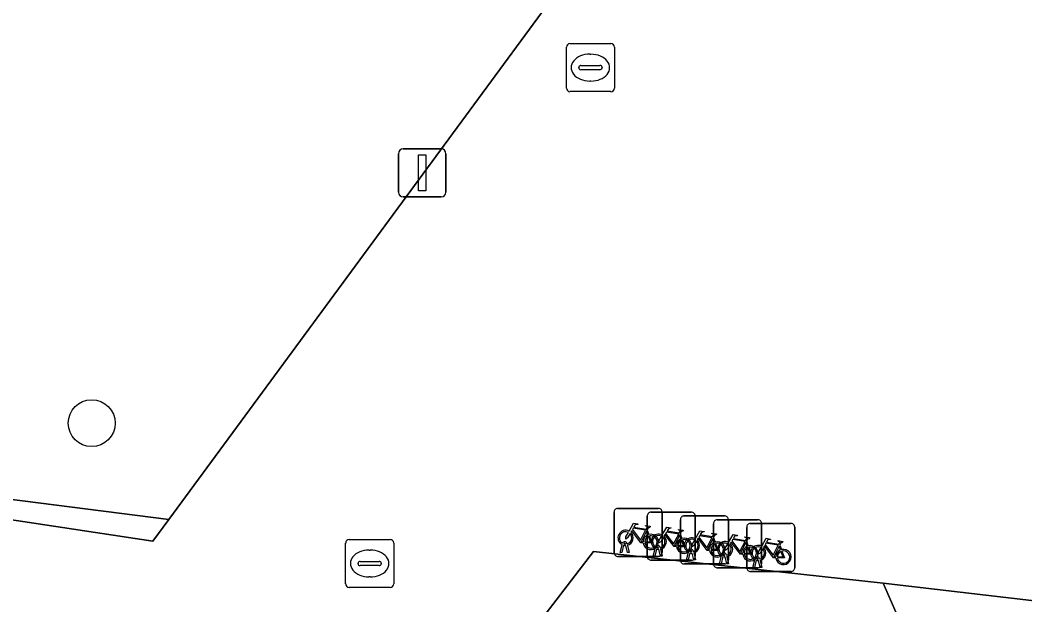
# Model space of a CAD drawing. Extents: x 162026 to 163502, y 387295 to 388169.
# Drawn here: x 162307.77 to 162328.7, y 387482.7 to 387494.88 of the extents above; entities that cross this region are included whole.
import ezdxf

# ---------------------------------------------------------------- set-up
doc = ezdxf.new("R2010")
doc.units = 0
for name, color, linetype in [('IMGEO_Boom', 7, 'Continuous'), ('IMGEO_Erf', 7, 'Continuous'), ('IMGEO_Fietsenrek', 7, 'Continuous'), ('IMGEO_Groenvoorziening', 7, 'Continuous'), ('IMGEO_Haag', 7, 'Continuous'), ('IMGEO_Kolk', 7, 'Continuous'), ('IMGEO_Lichtmast', 7, 'Continuous'), ('IMGEO_Pand', 7, 'Continuous'), ('IMGEO_Rioolput', 7, 'Continuous'), ('IMGEO_Voetpad_open', 7, 'Continuous')]:
    doc.layers.add(name, color=color, linetype=linetype)

msp = doc.modelspace()

# ---------------------------------------------------------------- linework, layer by layer
at = {"layer": 'IMGEO_Boom'}
msp.add_circle((162309.263, 387486.488), 0.489, dxfattribs=at)
at = {"layer": 'IMGEO_Erf'}
msp.add_lwpolyline([(162332.69, 387482.34), (162325.748, 387483.156), (162327.164, 387479.918), (162330.488, 387472.319), (162332.494, 387472.101), (162337.569, 387459.89), (162340.618, 387464.132)], close=True, dxfattribs=at)
at = {"layer": 'IMGEO_Fietsenrek'}
for p, q in [((162320.141, 387483.788), (162320.141, 387484.629)), ((162320.141, 387484.629), (162320.141, 387483.788)), ((162320.216, 387484.713), (162321.057, 387484.713)), ((162321.057, 387484.713), (162320.216, 387484.713)), ((162320.831, 387483.709), (162320.831, 387484.55)), ((162320.831, 387484.55), (162320.831, 387483.709)), ((162320.906, 387484.634), (162321.747, 387484.634)), ((162321.747, 387484.634), (162320.906, 387484.634)), ((162321.141, 387484.638), (162321.141, 387483.797)), ((162321.141, 387483.797), (162321.141, 387484.638)), ((162321.597, 387484.556), (162322.438, 387484.556)), ((162322.438, 387484.556), (162321.597, 387484.556)), ((162321.831, 387484.559), (162321.831, 387483.718)), ((162321.831, 387483.718), (162321.831, 387484.559)), ((162321.522, 387483.631), (162321.522, 387484.472)), ((162321.522, 387484.472), (162321.522, 387483.631)), ((162322.212, 387483.552), (162322.212, 387484.393)), ((162322.212, 387484.393), (162322.212, 387483.552)), ((162322.287, 387484.477), (162323.128, 387484.477)), ((162323.128, 387484.477), (162322.287, 387484.477)), ((162322.522, 387484.481), (162322.522, 387483.64)), ((162322.522, 387483.64), (162322.522, 387484.481)), ((162322.978, 387484.399), (162323.819, 387484.399)), ((162323.819, 387484.399), (162322.978, 387484.399)), ((162323.212, 387484.402), (162323.212, 387483.561)), ((162323.212, 387483.561), (162323.212, 387484.402)), ((162320.828, 387484.262), (162320.864, 387484.167)), ((162321.518, 387484.183), (162321.554, 387484.088)), ((162322.903, 387483.474), (162322.903, 387484.315)), ((162322.903, 387484.315), (162322.903, 387483.474)), ((162323.903, 387484.324), (162323.903, 387483.483)), ((162323.903, 387483.483), (162323.903, 387484.324)), ((162320.268, 387483.797), (162320.307, 387483.957)), ((162320.337, 387483.945), (162320.302, 387483.797)), ((162320.379, 387483.969), (162320.378, 387483.973)), ((162320.42, 387483.797), (162320.386, 387483.939)), ((162320.41, 387483.98), (162320.411, 387483.973)), ((162320.418, 387483.943), (162320.453, 387483.797)), ((162322.209, 387484.105), (162322.245, 387484.01)), ((162322.899, 387484.026), (162322.935, 387483.931)), ((162323.59, 387483.948), (162323.626, 387483.853)), ((162321.066, 387483.713), (162320.225, 387483.713)), ((162320.225, 387483.713), (162321.066, 387483.713)), ((162320.302, 387483.797), (162320.268, 387483.797)), ((162320.453, 387483.797), (162320.42, 387483.797)), ((162320.958, 387483.718), (162320.997, 387483.878)), ((162320.992, 387483.718), (162320.958, 387483.718)), ((162321.027, 387483.866), (162320.992, 387483.718)), ((162321.069, 387483.89), (162321.068, 387483.894)), ((162321.11, 387483.718), (162321.076, 387483.86)), ((162321.1, 387483.901), (162321.101, 387483.894)), ((162321.108, 387483.864), (162321.143, 387483.718)), ((162321.143, 387483.718), (162321.11, 387483.718)), ((162321.649, 387483.64), (162321.688, 387483.8)), ((162321.718, 387483.788), (162321.683, 387483.64)), ((162321.76, 387483.812), (162321.759, 387483.816)), ((162321.801, 387483.64), (162321.767, 387483.782)), ((162321.791, 387483.823), (162321.792, 387483.816)), ((162321.799, 387483.786), (162321.834, 387483.64)), ((162322.339, 387483.561), (162322.378, 387483.721)), ((162322.45, 387483.733), (162322.449, 387483.737)), ((162322.481, 387483.744), (162322.482, 387483.737)), ((162321.756, 387483.634), (162320.915, 387483.634)), ((162320.915, 387483.634), (162321.756, 387483.634)), ((162322.447, 387483.556), (162321.606, 387483.556)), ((162321.606, 387483.556), (162322.447, 387483.556)), ((162321.683, 387483.64), (162321.649, 387483.64)), ((162321.834, 387483.64), (162321.801, 387483.64)), ((162322.373, 387483.561), (162322.339, 387483.561)), ((162322.408, 387483.709), (162322.373, 387483.561)), ((162322.491, 387483.561), (162322.457, 387483.703)), ((162322.489, 387483.707), (162322.524, 387483.561)), ((162322.524, 387483.561), (162322.491, 387483.561)), ((162323.03, 387483.483), (162323.069, 387483.643)), ((162323.099, 387483.631), (162323.064, 387483.483)), ((162323.141, 387483.655), (162323.14, 387483.659)), ((162323.182, 387483.483), (162323.148, 387483.625)), ((162323.172, 387483.666), (162323.173, 387483.659)), ((162323.18, 387483.629), (162323.215, 387483.483)), ((162323.137, 387483.477), (162322.296, 387483.477)), ((162322.296, 387483.477), (162323.137, 387483.477)), ((162323.828, 387483.399), (162322.987, 387483.399)), ((162322.987, 387483.399), (162323.828, 387483.399)), ((162323.064, 387483.483), (162323.03, 387483.483)), ((162323.215, 387483.483), (162323.182, 387483.483))]:
    msp.add_line(p, q, dxfattribs=at)
for points in [[(162320.454, 387484.239), (162320.549, 387484.403), (162320.635, 387484.389), (162320.637, 387484.38), (162320.581, 387484.369), (162320.554, 387484.324), (162320.81, 387484.283)], [(162320.81, 387484.283), (162320.835, 387484.332), (162320.829, 387484.336), (162320.806, 387484.34), (162320.794, 387484.347), (162320.793, 387484.35), (162320.795, 387484.355), (162320.89, 387484.34), (162320.892, 387484.33), (162320.882, 387484.317), (162320.87, 387484.311), (162320.856, 387484.317), (162320.828, 387484.262)], [(162320.475, 387484.187), (162320.423, 387484.097), (162320.383, 387484.072), (162320.384, 387484.119), (162320.439, 387484.213)], [(162320.75, 387483.995), (162320.7, 387483.995), (162320.509, 387484.246), (162320.49, 387484.214)], [(162320.797, 387484.258), (162320.54, 387484.299), (162320.523, 387484.27), (162320.69, 387484.05), (162320.797, 387484.258)], [(162320.845, 387484.16), (162320.815, 387484.237), (162320.706, 387484.019), (162320.749, 387484.019)], [(162320.779, 387484.019), (162320.899, 387484.018), (162320.855, 387484.132)], [(162320.875, 387484.139), (162320.93, 387483.994), (162320.78, 387483.994)], [(162321.165, 387484.108), (162321.113, 387484.018), (162321.073, 387483.993), (162321.074, 387484.04), (162321.129, 387484.134)], [(162321.144, 387484.16), (162321.239, 387484.324), (162321.325, 387484.31), (162321.327, 387484.301), (162321.271, 387484.29), (162321.244, 387484.245), (162321.5, 387484.204)], [(162321.44, 387483.916), (162321.39, 387483.916), (162321.199, 387484.167), (162321.18, 387484.135)], [(162321.487, 387484.179), (162321.23, 387484.22), (162321.213, 387484.191), (162321.38, 387483.971), (162321.487, 387484.179)], [(162321.535, 387484.081), (162321.505, 387484.158), (162321.396, 387483.94), (162321.439, 387483.94)], [(162321.5, 387484.204), (162321.525, 387484.253), (162321.519, 387484.257), (162321.496, 387484.261), (162321.484, 387484.268), (162321.483, 387484.271), (162321.485, 387484.276), (162321.58, 387484.261), (162321.582, 387484.251), (162321.572, 387484.238), (162321.56, 387484.232), (162321.546, 387484.238), (162321.518, 387484.183)], [(162321.835, 387484.082), (162321.93, 387484.246), (162322.016, 387484.232), (162322.018, 387484.223), (162321.962, 387484.212), (162321.935, 387484.167), (162322.191, 387484.126)], [(162322.178, 387484.101), (162321.921, 387484.142), (162321.904, 387484.113), (162322.071, 387483.893), (162322.178, 387484.101)], [(162322.191, 387484.126), (162322.216, 387484.175), (162322.21, 387484.179), (162322.187, 387484.183), (162322.175, 387484.19), (162322.174, 387484.193), (162322.176, 387484.198), (162322.271, 387484.183), (162322.273, 387484.173), (162322.263, 387484.16), (162322.251, 387484.154), (162322.237, 387484.16), (162322.209, 387484.105)], [(162322.525, 387484.003), (162322.62, 387484.167), (162322.706, 387484.153), (162322.708, 387484.144), (162322.652, 387484.133), (162322.625, 387484.088), (162322.881, 387484.047)], [(162321.469, 387483.94), (162321.589, 387483.939), (162321.545, 387484.053)], [(162321.565, 387484.06), (162321.62, 387483.915), (162321.47, 387483.915)], [(162321.856, 387484.03), (162321.804, 387483.94), (162321.764, 387483.915), (162321.765, 387483.962), (162321.82, 387484.056)], [(162322.131, 387483.838), (162322.081, 387483.838), (162321.89, 387484.089), (162321.871, 387484.057)], [(162322.226, 387484.003), (162322.196, 387484.08), (162322.087, 387483.862), (162322.13, 387483.862)], [(162322.16, 387483.862), (162322.28, 387483.861), (162322.236, 387483.975)], [(162322.256, 387483.982), (162322.311, 387483.837), (162322.161, 387483.837)], [(162322.546, 387483.951), (162322.494, 387483.861), (162322.454, 387483.836), (162322.455, 387483.883), (162322.51, 387483.977)], [(162322.821, 387483.759), (162322.771, 387483.759), (162322.58, 387484.01), (162322.561, 387483.978)], [(162322.868, 387484.022), (162322.611, 387484.063), (162322.594, 387484.034), (162322.761, 387483.814), (162322.868, 387484.022)], [(162322.916, 387483.924), (162322.886, 387484.001), (162322.777, 387483.783), (162322.82, 387483.783)], [(162322.881, 387484.047), (162322.906, 387484.096), (162322.9, 387484.1), (162322.877, 387484.104), (162322.865, 387484.111), (162322.864, 387484.114), (162322.866, 387484.119), (162322.961, 387484.104), (162322.963, 387484.094), (162322.953, 387484.081), (162322.941, 387484.075), (162322.927, 387484.081), (162322.899, 387484.026)], [(162323.216, 387483.925), (162323.311, 387484.089), (162323.397, 387484.075), (162323.399, 387484.066), (162323.343, 387484.055), (162323.316, 387484.01), (162323.572, 387483.969)], [(162323.512, 387483.681), (162323.462, 387483.681), (162323.271, 387483.932), (162323.252, 387483.9)], [(162323.559, 387483.944), (162323.302, 387483.985), (162323.285, 387483.956), (162323.452, 387483.736), (162323.559, 387483.944)], [(162323.607, 387483.846), (162323.577, 387483.923), (162323.468, 387483.705), (162323.511, 387483.705)], [(162323.572, 387483.969), (162323.597, 387484.018), (162323.591, 387484.022), (162323.568, 387484.026), (162323.556, 387484.033), (162323.555, 387484.036), (162323.557, 387484.041), (162323.652, 387484.026), (162323.654, 387484.016), (162323.644, 387484.003), (162323.632, 387483.997), (162323.618, 387484.003), (162323.59, 387483.948)], [(162322.85, 387483.783), (162322.97, 387483.782), (162322.926, 387483.896)], [(162322.946, 387483.903), (162323.001, 387483.758), (162322.851, 387483.758)], [(162323.237, 387483.873), (162323.185, 387483.783), (162323.145, 387483.758), (162323.146, 387483.805), (162323.201, 387483.899)], [(162323.541, 387483.705), (162323.661, 387483.704), (162323.617, 387483.818)], [(162323.637, 387483.825), (162323.692, 387483.68), (162323.542, 387483.68)]]:
    msp.add_lwpolyline(points, dxfattribs=at)
for centre, radius, start, end in [((162320.219, 387484.635), 0.0779, 92.4484, 184.2845), ((162320.219, 387484.635), 0.0779, 92.4484, 184.2845), ((162320.909, 387484.556), 0.0779, 92.4484, 184.2845), ((162320.909, 387484.556), 0.0779, 92.4484, 184.2845), ((162321.063, 387484.635), 0.0779, 2.4484, 94.2845), ((162321.063, 387484.635), 0.0779, 2.4484, 94.2845), ((162321.6, 387484.478), 0.0779, 92.4484, 184.2845), ((162321.6, 387484.478), 0.0779, 92.4484, 184.2845), ((162321.753, 387484.556), 0.0779, 2.4484, 94.2845), ((162321.753, 387484.556), 0.0779, 2.4484, 94.2845), ((162322.444, 387484.478), 0.0779, 2.4484, 94.2845), ((162322.444, 387484.478), 0.0779, 2.4484, 94.2845), ((162322.29, 387484.399), 0.0779, 92.4484, 184.2845), ((162322.29, 387484.399), 0.0779, 92.4484, 184.2845), ((162322.981, 387484.321), 0.0779, 92.4484, 184.2845), ((162322.981, 387484.321), 0.0779, 92.4484, 184.2845), ((162323.134, 387484.399), 0.0779, 2.4484, 94.2845), ((162323.134, 387484.399), 0.0779, 2.4484, 94.2845), ((162323.825, 387484.321), 0.0779, 2.4484, 94.2845), ((162323.825, 387484.321), 0.0779, 2.4484, 94.2845), ((162320.381, 387484.098), 0.159, 62.6766, 242.1369), ((162320.381, 387484.098), 0.129, 63.3192, 238.903), ((162320.381, 387484.098), 0.129, 283.6043, 43.4302), ((162320.381, 387484.098), 0.159, 283.5766, 46.6042), ((162320.908, 387484.014), 0.159, 113.3408, 178.3217), ((162320.908, 387484.014), 0.159, 187.0065, 105.7708), ((162320.908, 387484.014), 0.129, 113.923, 177.9556), ((162320.908, 387484.014), 0.129, 188.6715, 104.5883), ((162321.071, 387484.019), 0.159, 62.6766, 242.1369), ((162321.071, 387484.019), 0.129, 63.3192, 238.903), ((162321.071, 387484.019), 0.159, 283.5766, 46.6042), ((162320.361, 387483.969), 0.0499, 12.8025, 158.6934), ((162320.381, 387484.098), 0.159, 253.9967, 271.7867), ((162320.361, 387483.969), 0.0174, 12.8025, 163.4502), ((162320.381, 387484.098), 0.129, 253.415, 269.0204), ((162321.051, 387483.89), 0.0499, 12.8025, 158.6934), ((162321.071, 387484.019), 0.129, 283.6043, 43.4302), ((162321.598, 387483.935), 0.159, 113.3408, 178.3217), ((162321.598, 387483.935), 0.159, 187.0065, 105.7708), ((162321.598, 387483.935), 0.129, 113.923, 177.9556), ((162321.598, 387483.935), 0.129, 188.6715, 104.5883), ((162321.762, 387483.941), 0.159, 62.6766, 242.1369), ((162321.762, 387483.941), 0.129, 63.3192, 238.903), ((162321.762, 387483.941), 0.129, 283.6043, 43.4302), ((162321.762, 387483.941), 0.159, 283.5766, 46.6042), ((162322.289, 387483.857), 0.159, 113.3408, 178.3217), ((162322.289, 387483.857), 0.159, 187.0065, 105.7708), ((162322.289, 387483.857), 0.129, 113.923, 177.9556), ((162322.289, 387483.857), 0.129, 188.6715, 104.5883), ((162322.452, 387483.862), 0.159, 62.6766, 242.1369), ((162322.452, 387483.862), 0.129, 63.3192, 238.903), ((162322.452, 387483.862), 0.129, 283.6043, 43.4302), ((162322.452, 387483.862), 0.159, 283.5766, 46.6042), ((162322.979, 387483.778), 0.159, 113.3408, 178.3217), ((162322.979, 387483.778), 0.159, 187.0065, 105.7708), ((162323.143, 387483.784), 0.159, 62.6766, 242.1369), ((162320.219, 387483.791), 0.0779, 182.4484, 274.2845), ((162320.219, 387483.791), 0.0779, 182.4484, 274.2845), ((162321.071, 387484.019), 0.159, 253.9967, 271.7867), ((162321.051, 387483.89), 0.0174, 12.8025, 163.4502), ((162321.071, 387484.019), 0.129, 253.415, 269.0204), ((162321.063, 387483.791), 0.0779, 272.4484, 4.2845), ((162321.063, 387483.791), 0.0779, 272.4484, 4.2845), ((162321.742, 387483.812), 0.0499, 12.8025, 158.6934), ((162321.762, 387483.941), 0.159, 253.9967, 271.7867), ((162321.742, 387483.812), 0.0174, 12.8025, 163.4502), ((162321.762, 387483.941), 0.129, 253.415, 269.0204), ((162321.753, 387483.712), 0.0779, 272.4484, 4.2845), ((162321.753, 387483.712), 0.0779, 272.4484, 4.2845), ((162322.432, 387483.733), 0.0499, 12.8025, 158.6934), ((162322.432, 387483.733), 0.0174, 12.8025, 163.4502), ((162322.452, 387483.862), 0.129, 253.415, 269.0204), ((162322.979, 387483.778), 0.129, 113.923, 177.9556), ((162322.979, 387483.778), 0.129, 188.6715, 104.5883), ((162323.143, 387483.784), 0.129, 63.3192, 238.903), ((162323.143, 387483.784), 0.129, 283.6043, 43.4302), ((162323.143, 387483.784), 0.159, 283.5766, 46.6042), ((162323.67, 387483.7), 0.159, 113.3408, 178.3217), ((162323.67, 387483.7), 0.159, 187.0065, 105.7708), ((162323.67, 387483.7), 0.129, 113.923, 177.9556), ((162323.67, 387483.7), 0.129, 188.6715, 104.5883), ((162320.909, 387483.712), 0.0779, 182.4484, 274.2845), ((162320.909, 387483.712), 0.0779, 182.4484, 274.2845), ((162321.6, 387483.634), 0.0779, 182.4484, 274.2845), ((162321.6, 387483.634), 0.0779, 182.4484, 274.2845), ((162322.29, 387483.555), 0.0779, 182.4484, 274.2845), ((162322.29, 387483.555), 0.0779, 182.4484, 274.2845), ((162322.452, 387483.862), 0.159, 253.9967, 271.7867), ((162322.444, 387483.634), 0.0779, 272.4484, 4.2845), ((162322.444, 387483.634), 0.0779, 272.4484, 4.2845), ((162323.123, 387483.655), 0.0499, 12.8025, 158.6934), ((162323.143, 387483.784), 0.159, 253.9967, 271.7867), ((162323.123, 387483.655), 0.0174, 12.8025, 163.4502), ((162323.143, 387483.784), 0.129, 253.415, 269.0204), ((162323.134, 387483.555), 0.0779, 272.4484, 4.2845), ((162323.134, 387483.555), 0.0779, 272.4484, 4.2845), ((162322.981, 387483.477), 0.0779, 182.4484, 274.2845), ((162322.981, 387483.477), 0.0779, 182.4484, 274.2845), ((162323.825, 387483.477), 0.0779, 272.4484, 4.2845), ((162323.825, 387483.477), 0.0779, 272.4484, 4.2845)]:
    msp.add_arc(centre, radius, start, end, dxfattribs=at)
at = {"layer": 'IMGEO_Groenvoorziening'}
for points in [[(162320.407, 387497.461), (162318.177, 387500), (162315.859, 387502.639), (162297.467, 387504.688), (162295.975, 387500.917), (162293.632, 387500), (162290.793, 387498.889), (162292.106, 387495.785), (162294.003, 387496.611), (162298.62, 387486.041), (162310.872, 387484.483)], [(162294.003, 387496.611), (162292.106, 387495.785), (162290.793, 387498.889), (162290.56, 387499.442), (162290.242, 387500.195), (162288.627, 387504.009), (162288.277, 387503.555), (162289.781, 387500), (162290.099, 387499.248), (162290.327, 387498.707), (162291.762, 387495.313), (162293.758, 387496.206), (162298.229, 387485.888), (162310.539, 387484.029), (162310.872, 387484.483), (162298.62, 387486.041)]]:
    msp.add_lwpolyline(points, close=True, dxfattribs=at)
at = {"layer": 'IMGEO_Haag'}
msp.add_lwpolyline([(162294.003, 387496.611), (162292.106, 387495.785), (162290.793, 387498.889), (162290.56, 387499.442), (162290.242, 387500.195), (162288.627, 387504.009), (162288.277, 387503.555), (162289.781, 387500), (162290.099, 387499.248), (162290.327, 387498.707), (162291.762, 387495.313), (162293.758, 387496.206), (162298.229, 387485.888), (162310.539, 387484.029), (162310.872, 387484.483), (162298.62, 387486.041)], close=True, dxfattribs=at)
at = {"layer": 'IMGEO_Kolk'}
for p, q in [((162314.551, 387483.139), (162314.551, 387483.991)), ((162314.626, 387484.065), (162315.478, 387484.065)), ((162315.552, 387483.991), (162315.552, 387483.139)), ((162315.039, 387483.845), (162315.064, 387483.845)), ((162314.81, 387483.559), (162314.81, 387483.571)), ((162315.248, 387483.522), (162314.85, 387483.522)), ((162314.853, 387483.608), (162315.251, 387483.608)), ((162315.294, 387483.571), (162315.294, 387483.559)), ((162315.062, 387483.285), (162315.037, 387483.285)), ((162315.478, 387483.065), (162314.626, 387483.065))]:
    msp.add_line(p, q, dxfattribs=at)
for points in [[(162314.551, 387483.139), (162314.551, 387483.991)], [(162314.626, 387484.065), (162315.478, 387484.065)], [(162315.552, 387483.991), (162315.552, 387483.139)], [(162315.478, 387483.065), (162314.626, 387483.065)]]:
    msp.add_lwpolyline(points, dxfattribs=at)
for centre, radius, start, end in [((162314.628, 387483.989), 0.0765, 91.552, 178.448), ((162314.628, 387483.989), 0.0765, 91.552, 178.448), ((162315.476, 387483.989), 0.0765, 1.552, 88.448), ((162315.476, 387483.989), 0.0765, 1.552, 88.448), ((162314.85, 387483.568), 0.0403, 85.8775, 175.7526), ((162314.847, 387483.558), 0.0366, 178.938, 274.7102), ((162315.251, 387483.565), 0.043, 264.8664, 352.4533), ((162315.255, 387483.57), 0.0386, 1.7309, 96.639), ((162314.628, 387483.141), 0.0765, 181.552, 268.448), ((162314.628, 387483.141), 0.0765, 181.552, 268.448), ((162315.476, 387483.141), 0.0765, 271.552, 358.448), ((162315.476, 387483.141), 0.0765, 271.552, 358.448)]:
    msp.add_arc(centre, radius, start, end, dxfattribs=at)
for centre, major_axis, ratio, start_param, end_param in [((162315.038, 387483.565), (-0.387, 0.002), 0.722429, 4.712389, 7.853982), ((162315.063, 387483.565), (-0.39, 0.002), 0.717154, 1.570796, 4.712389)]:
    msp.add_ellipse(centre, major_axis=major_axis, ratio=ratio, start_param=start_param, end_param=end_param, dxfattribs=at)
at = {"layer": 'IMGEO_Lichtmast'}
for p, q in [((162315.65, 387491.3), (162315.65, 387492.1)), ((162315.65, 387492.1), (162315.65, 387491.3)), ((162315.75, 387492.2), (162316.54, 387492.2)), ((162316.54, 387492.2), (162315.75, 387492.2)), ((162316.64, 387492.1), (162316.64, 387491.3)), ((162316.64, 387491.3), (162316.64, 387492.1)), ((162316.54, 387491.2), (162315.75, 387491.2)), ((162315.75, 387491.2), (162316.54, 387491.2))]:
    msp.add_line(p, q, dxfattribs=at)
msp.add_lwpolyline([(162316.07, 387492.075), (162316.22, 387492.075), (162316.22, 387491.325), (162316.07, 387491.325), (162316.07, 387492.075)], dxfattribs=at)
for centre, start, end in [((162315.75, 387492.1), 90, 180), ((162315.75, 387492.1), 90, 180), ((162316.54, 387492.1), 0, 90), ((162316.54, 387492.1), 360, 90), ((162315.75, 387491.3), 180, 270), ((162315.75, 387491.3), 180, 270), ((162316.54, 387491.3), 270, 0), ((162316.54, 387491.3), 270, 0)]:
    msp.add_arc(centre, 0.1, start, end, dxfattribs=at)
at = {"layer": 'IMGEO_Pand'}
msp.add_lwpolyline([(162334.245, 387455.266), (162337.569, 387459.89), (162332.494, 387472.101), (162330.488, 387472.319), (162327.164, 387479.918), (162325.748, 387483.156), (162319.71, 387483.814), (162314.702, 387477.278), (162311.025, 387477.679), (162303.078, 387467.032)], dxfattribs=at)
at = {"layer": 'IMGEO_Rioolput'}
for p, q in [((162319.222, 387494.393), (162320.074, 387494.393)), ((162319.147, 387493.467), (162319.147, 387494.319)), ((162319.635, 387494.173), (162319.66, 387494.173)), ((162320.148, 387494.319), (162320.148, 387493.467)), ((162319.406, 387493.887), (162319.406, 387493.899)), ((162319.844, 387493.85), (162319.446, 387493.85)), ((162319.449, 387493.936), (162319.847, 387493.936)), ((162319.89, 387493.899), (162319.89, 387493.887)), ((162319.658, 387493.613), (162319.633, 387493.613)), ((162320.074, 387493.393), (162319.222, 387493.393))]:
    msp.add_line(p, q, dxfattribs=at)
for points in [[(162319.222, 387494.393), (162320.074, 387494.393)], [(162319.147, 387493.467), (162319.147, 387494.319)], [(162320.148, 387494.319), (162320.148, 387493.467)], [(162320.074, 387493.393), (162319.222, 387493.393)]]:
    msp.add_lwpolyline(points, dxfattribs=at)
for centre, radius, start, end in [((162319.224, 387494.317), 0.0765, 91.552, 178.448), ((162319.224, 387494.317), 0.0765, 91.552, 178.448), ((162320.072, 387494.317), 0.0765, 1.552, 88.448), ((162320.072, 387494.317), 0.0765, 1.552, 88.448), ((162319.446, 387493.896), 0.0403, 85.8775, 175.7526), ((162319.443, 387493.886), 0.0366, 178.938, 274.7102), ((162319.847, 387493.893), 0.043, 264.8664, 352.4533), ((162319.851, 387493.898), 0.0386, 1.7309, 96.639), ((162319.224, 387493.469), 0.0765, 181.552, 268.448), ((162319.224, 387493.469), 0.0765, 181.552, 268.448), ((162320.072, 387493.469), 0.0765, 271.552, 358.448), ((162320.072, 387493.469), 0.0765, 271.552, 358.448)]:
    msp.add_arc(centre, radius, start, end, dxfattribs=at)
for centre, major_axis, ratio, start_param, end_param in [((162319.634, 387493.893), (-0.387, 0.002), 0.722429, 4.712389, 7.853982), ((162319.659, 387493.893), (-0.39, 0.002), 0.717154, 1.570796, 4.712389)]:
    msp.add_ellipse(centre, major_axis=major_axis, ratio=ratio, start_param=start_param, end_param=end_param, dxfattribs=at)
at = {"layer": 'IMGEO_Voetpad_open'}
msp.add_lwpolyline([(162342.851, 387499.633), (162315.859, 387502.639), (162318.177, 387500), (162320.407, 387497.461), (162310.872, 387484.483), (162310.539, 387484.029), (162298.229, 387485.888), (162293.758, 387496.206), (162291.762, 387495.313), (162289.996, 387490.573), (162287.708, 387487.29), (162294.112, 387472.505), (162292.215, 387469.541), (162293.144, 387466.992), (162297.036, 387466.568), (162297.706, 387467.617), (162303.078, 387467.032), (162311.025, 387477.679), (162314.702, 387477.278), (162319.71, 387483.814), (162325.748, 387483.156), (162332.69, 387482.34), (162330.706, 387486.601), (162329.102, 387490.046)], dxfattribs=at)

doc.saveas('drawing.dxf')
